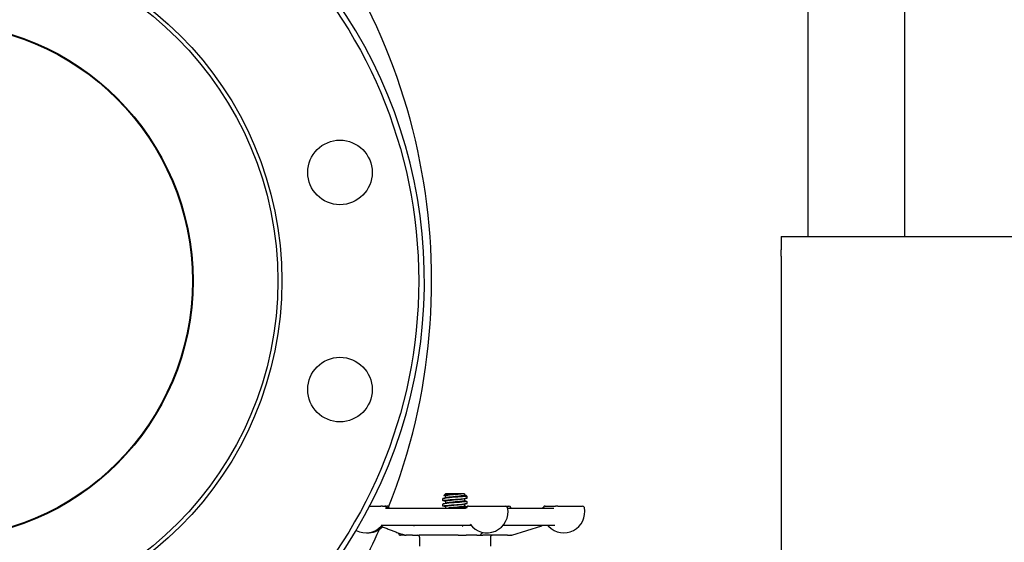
# Model space of a CAD drawing. Header units: inches. Extents: x 36 to 1719, y -84 to 1122.
# Tile 342 of 550: x 904 to 919, y 424 to 432. Entities that reach past the tile are written whole.
import ezdxf

# ---------------------------------------------------------------- set-up
doc = ezdxf.new("R2010")
doc.units = ezdxf.units.IN
doc.header["$LTSCALE"] = 48
doc.header["$MEASUREMENT"] = 0
doc.layers.add('Visible (ANSI)', color=7, linetype='Continuous', lineweight=30)

msp = doc.modelspace()

# ---------------------------------------------------------------- linework, layer by layer
at = {"layer": 'Visible (ANSI)'}
for p, q in [((915.95768, 428.48443), (915.95768, 464.23443)), ((917.45768, 428.48443), (917.45768, 446.98443)), ((915.53768, 428.48443), (1024.37768, 428.48443)), ((915.53768, 428.48443), (915.53768, 428.27738)), ((915.53768, 428.18151), (915.53768, 428.27738)), ((915.53768, 428.18151), (915.53768, 428.1112)), ((915.53768, 428.1112), (915.53768, 427.80848)), ((915.53768, 427.80848), (915.53768, 423.16037)), ((910.33322, 424.49805), (910.30674, 424.47358)), ((910.58463, 424.49805), (910.33322, 424.49805)), ((910.33435, 424.46644), (910.33435, 424.43778)), ((910.58463, 424.49805), (910.58606, 424.49805)), ((910.62602, 424.49805), (910.58606, 424.49805)), ((910.62602, 424.49805), (910.62602, 424.47722)), ((910.64971, 424.46059), (910.66768, 424.46059)), ((910.65888, 424.46872), (910.66768, 424.46059)), ((910.66768, 424.43555), (910.66768, 424.46059)), ((909.1574, 424.31068), (909.33058, 424.31068)), ((909.35381, 424.31068), (909.33058, 424.31068)), ((909.35381, 424.31068), (909.39054, 424.31068)), ((909.39054, 424.31068), (909.42085, 424.31068)), ((910.29268, 424.39389), (910.29268, 424.42478)), ((910.29268, 424.31055), (910.29268, 424.34144)), ((910.33435, 424.38311), (910.33435, 424.35445)), ((910.33435, 424.29978), (910.33435, 424.27943)), ((910.62602, 424.42255), (910.62602, 424.39388)), ((910.62602, 424.33922), (910.62602, 424.31055)), ((910.66768, 424.35222), (910.66768, 424.38311)), ((910.68925, 424.31068), (910.68885, 424.31068)), ((910.68925, 424.31068), (911.26488, 424.31068)), ((911.26488, 424.31068), (911.31392, 424.31068)), ((911.87692, 424.31068), (912.03724, 424.31068)), ((912.07378, 424.31068), (912.03724, 424.31068)), ((912.07378, 424.31068), (912.4553, 424.31068)), ((909.4011, 424.27943), (910.63628, 424.27943)), ((911.29671, 424.27943), (912.01298, 424.27943)), ((910.72632, 424.00693), (909.33703, 424.00693)), ((912.02973, 424.00693), (911.22189, 424.00693)), ((911.35978, 423.85838), (911.82559, 424.00548)), ((909.60518, 423.89258), (909.60518, 423.88818)), ((909.69448, 423.85693), (909.63643, 423.85693)), ((909.69448, 423.85693), (909.72162, 423.85693)), ((909.82255, 423.85693), (909.72162, 423.85693)), ((909.82255, 423.85693), (909.92521, 423.85693)), ((910.52989, 423.85693), (909.92521, 423.85693)), ((910.52989, 423.85693), (910.65128, 423.85693)), ((910.81893, 423.85693), (910.65128, 423.85693)), ((910.81893, 423.85693), (910.91313, 423.85693)), ((911.2966, 423.85693), (910.91313, 423.85693)), ((911.2966, 423.85693), (911.34449, 423.85693)), ((911.35036, 423.85693), (911.34449, 423.85693)), ((909.93018, 423.82568), (909.93018, 423.68818)), ((911.03018, 423.82568), (911.03018, 423.68818))]:
    msp.add_line(p, q, dxfattribs=at)
for centre, radius in [((902.41768, 427.79693), 7.5), ((902.41768, 427.79693), 5.378), ((902.41768, 427.79693), 5.315), ((902.41768, 427.79693), 4), ((902.41768, 427.79693), 3.99), ((908.6962, 429.47925), 0.5), ((908.6962, 426.1146), 0.5)]:
    msp.add_circle(centre, radius, dxfattribs=at)
for centre, radius, start, end in [((900.56986, 427.79693), 9.54783, 338.457142, 43.918627), ((902.41768, 427.79693), 7.588, 134.247392, 45.752608), ((909.39054, 424.27943), 0.03125, 30, 90), ((909.44467, 424.31068), 0.03125, 210, 270), ((909.42085, 424.27943), 0.03125, 30, 90), ((909.47497, 424.31068), 0.03125, 210, 270), ((910.97707, 424.22068), 0.325, 168.463041, 169.614617), ((910.68925, 424.27943), 0.03125, 90, 168.463041), ((910.68884, 424.27943), 0.03125, 90, 154.037413), ((910.97707, 424.22068), 0.325, 215.651729, 11.536959), ((911.26488, 424.27943), 0.03125, 11.536959, 90), ((911.31392, 424.27943), 0.03125, 11.536959, 90), ((911.02611, 424.22068), 0.325, 10.414569, 11.536959), ((911.82279, 424.31068), 0.03125, 307.908901, 330), ((911.87692, 424.27943), 0.03125, 90, 150), ((912.16748, 424.22068), 0.325, 223.449842, 11.536959), ((912.4553, 424.27943), 0.03125, 11.536959, 90), ((909.09997, 424.22068), 0.325, 242.188813, 316.550158), ((909.13028, 424.22068), 0.325, 267.32759, 314.232182), ((909.3586, 423.97568), 0.03125, 90, 136.550158), ((911.835, 423.97568), 0.03125, 90, 107.525568), ((911.90886, 423.97568), 0.03125, 43.449842, 90), ((900.56986, 427.79693), 9.54783, 332.337698, 336.228971), ((909.63643, 423.88818), 0.03125, 180, 270), ((909.89893, 423.82568), 0.03125, 0, 90), ((911.06143, 423.82568), 0.03125, 90, 180), ((911.35036, 423.88818), 0.03125, 270, 287.525568)]:
    msp.add_arc(centre, radius, start, end, dxfattribs=at)
for points, knots in [([(910.64971, 424.46059), (910.62548, 424.45658), (910.57677, 424.45256), (910.52144, 424.44855), (910.46611, 424.44454), (910.40537, 424.44053), (910.36147, 424.43652), (910.31864, 424.4326), (910.29275, 424.42869), (910.29268, 424.42478)], [5.15376599, 5.15376599, 5.15376599, 5.15376599, 6.06133202, 6.06133202, 6.06133202, 6.96880597, 6.96880597, 6.96880597, 7.85398163, 7.85398163, 7.85398163, 7.85398163]), ([(910.58463, 424.49805), (910.57683, 424.49721), (910.56793, 424.49637), (910.54725, 424.49461), (910.53537, 424.4937), (910.50393, 424.49143), (910.48384, 424.4901), (910.44298, 424.48741), (910.42262, 424.48607), (910.38433, 424.48338), (910.36687, 424.48205), (910.33725, 424.47936), (910.32555, 424.47802), (910.3097, 424.47533), (910.3059, 424.474), (910.30671, 424.47199), (910.3081, 424.47132), (910.31058, 424.47065)], [-1.55032965, -1.55032965, -1.55032965, -1.55032965, -1.45779707, -1.45779707, -1.35502847, -1.35502847, -1.20046703, -1.20046703, -1.04166935, -1.04166935, -0.8786368, -0.8786368, -0.71137076, -0.71137076, -0.53987265, -0.53987265, -0.45244544, -0.45244544, -0.45244544, -0.45244544]), ([(910.58606, 424.49805), (910.55375, 424.49378), (910.50425, 424.48951), (910.45782, 424.48524), (910.41141, 424.48096), (910.36936, 424.47669), (910.34891, 424.47242), (910.33937, 424.47043), (910.33464, 424.46844), (910.33467, 424.46644)], [5.4707142, 5.4707142, 5.4707142, 5.4707142, 6.43709642, 6.43709642, 6.43709642, 7.40337448, 7.40337448, 7.40337448, 7.85398163, 7.85398163, 7.85398163, 7.85398163]), ([(910.62573, 424.47722), (910.62581, 424.47562), (910.62279, 424.47401), (910.61655, 424.47241), (910.5999, 424.46814), (910.56075, 424.46387), (910.51514, 424.4596), (910.46953, 424.45532), (910.41874, 424.45105), (910.38355, 424.44678), (910.36505, 424.44453), (910.35113, 424.44228), (910.34291, 424.44004)], [4.71238898, 4.71238898, 4.71238898, 4.71238898, 5.0747039, 5.0747039, 5.0747039, 6.041129, 6.041129, 6.041129, 7.00744965, 7.00744965, 7.00744965, 7.51582797, 7.51582797, 7.51582797, 7.51582797]), ([(910.64971, 424.46059), (910.6552, 424.46222), (910.65855, 424.46386), (910.66069, 424.46722), (910.65943, 424.46892), (910.65347, 424.47178), (910.65019, 424.4729), (910.646, 424.47403)], [-0.896663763, -0.896663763, -0.896663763, -0.896663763, -0.769729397, -0.769729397, -0.64162523, -0.64162523, -0.559661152, -0.559661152, -0.559661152, -0.559661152]), ([(910.29964, 424.39034), (910.29111, 424.39265), (910.29052, 424.39496), (910.29873, 424.39726), (910.31304, 424.40128), (910.35371, 424.4053), (910.40583, 424.40931), (910.45778, 424.41331), (910.51998, 424.41732), (910.5697, 424.42132), (910.61983, 424.42536), (910.65617, 424.42939), (910.66528, 424.43343), (910.66688, 424.43413), (910.66763, 424.43484), (910.66757, 424.43555)], [-14.40415111, -14.40415111, -14.40415111, -14.40415111, -13.88243975, -13.88243975, -13.88243975, -12.97412812, -12.97412812, -12.97412812, -12.06862067, -12.06862067, -12.06862067, -11.15588833, -11.15588833, -11.15588833, -10.99557429, -10.99557429, -10.99557429, -10.99557429]), ([(910.29963, 424.30701), (910.29302, 424.30877), (910.29103, 424.31054), (910.29431, 424.3123), (910.30178, 424.31633), (910.33655, 424.32036), (910.38576, 424.32439), (910.43487, 424.32841), (910.49729, 424.33243), (910.55005, 424.33645), (910.60271, 424.34046), (910.64459, 424.34448), (910.66033, 424.34849), (910.6652, 424.34973), (910.66753, 424.35098), (910.66745, 424.35222)], [-20.68733641, -20.68733641, -20.68733641, -20.68733641, -20.28866061, -20.28866061, -20.28866061, -19.37730671, -19.37730671, -19.37730671, -18.46771377, -18.46771377, -18.46771377, -17.55972278, -17.55972278, -17.55972278, -17.27875959, -17.27875959, -17.27875959, -17.27875959]), ([(910.66096, 424.38665), (910.67347, 424.38323), (910.66757, 424.3798), (910.64405, 424.37638), (910.6165, 424.37237), (910.56537, 424.36836), (910.50938, 424.36435), (910.45339, 424.36034), (910.39376, 424.35633), (910.35231, 424.35232), (910.31481, 424.3487), (910.29293, 424.34507), (910.29272, 424.34144)], [10.72859012, 10.72859012, 10.72859012, 10.72859012, 11.50307861, 11.50307861, 11.50307861, 12.41001289, 12.41001289, 12.41001289, 13.31685931, 13.31685931, 13.31685931, 14.13716694, 14.13716694, 14.13716694, 14.13716694]), ([(910.61774, 424.42029), (910.60309, 424.41631), (910.56915, 424.41233), (910.52779, 424.40835), (910.48342, 424.40408), (910.43174, 424.39982), (910.3939, 424.39555), (910.35715, 424.3914), (910.33444, 424.38726), (910.33435, 424.38311)], [11.33372795, 11.33372795, 11.33372795, 11.33372795, 12.23381845, 12.23381845, 12.23381845, 13.19948684, 13.19948684, 13.19948684, 14.13716694, 14.13716694, 14.13716694, 14.13716694]), ([(910.61746, 424.33696), (910.61091, 424.33515), (910.60066, 424.33334), (910.58712, 424.33153), (910.55523, 424.32726), (910.506, 424.32299), (910.45956, 424.31873), (910.41312, 424.31446), (910.37075, 424.3102), (910.34976, 424.30593), (910.33967, 424.30388), (910.33466, 424.30183), (910.33467, 424.29978)], [17.61691325, 17.61691325, 17.61691325, 17.61691325, 18.02635734, 18.02635734, 18.02635734, 18.99144222, 18.99144222, 18.99144222, 19.95643237, 19.95643237, 19.95643237, 20.42035225, 20.42035225, 20.42035225, 20.42035225]), ([(910.62595, 424.39388), (910.62571, 424.39016), (910.60784, 424.38644), (910.57731, 424.38272), (910.54229, 424.37845), (910.4916, 424.37418), (910.44596, 424.36991), (910.40033, 424.36564), (910.36103, 424.36137), (910.34413, 424.3571), (910.3436, 424.35697), (910.3431, 424.35684), (910.34261, 424.3567)], [10.99557429, 10.99557429, 10.99557429, 10.99557429, 11.83751164, 11.83751164, 11.83751164, 12.80322089, 12.80322089, 12.80322089, 13.76883077, 13.76883077, 13.76883077, 13.79901328, 13.79901328, 13.79901328, 13.79901328]), ([(910.62574, 424.31055), (910.62582, 424.309), (910.62298, 424.30744), (910.6171, 424.30589), (910.60094, 424.30162), (910.56226, 424.29736), (910.51685, 424.29309), (910.47144, 424.28882), (910.42057, 424.28456), (910.38502, 424.28029), (910.38263, 424.28), (910.38031, 424.27971), (910.37806, 424.27943)], [17.27875959, 17.27875959, 17.27875959, 17.27875959, 17.63029123, 17.63029123, 17.63029123, 18.59541519, 18.59541519, 18.59541519, 19.56044413, 19.56044413, 19.56044413, 19.62547406, 19.62547406, 19.62547406, 19.62547406]), ([(910.66255, 424.29675), (910.65778, 424.29524), (910.64953, 424.29372), (910.63793, 424.2922), (910.60732, 424.2882), (910.55407, 424.28419), (910.49767, 424.28018), (910.49414, 424.27993), (910.49059, 424.27968), (910.48704, 424.27943)], [17.50664599, 17.50664599, 17.50664599, 17.50664599, 17.84979443, 17.84979443, 17.84979443, 18.75612624, 18.75612624, 18.75612624, 18.81300296, 18.81300296, 18.81300296, 18.81300296]), ([(910.63628, 424.27943), (910.63962, 424.27943), (910.64284, 424.28002), (910.64859, 424.28191), (910.651, 424.28325), (910.655, 424.286), (910.65643, 424.28738), (910.65854, 424.28967), (910.6592, 424.29058), (910.66013, 424.29197), (910.6604, 424.29245), (910.66065, 424.29291), (910.66071, 424.29303), (910.66075, 424.29311)], [0, 0, 0, 0, 0.0085472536, 0.0085472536, 0.0181786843, 0.0181786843, 0.0295181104, 0.0295181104, 0.0411523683, 0.0411523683, 0.0527866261, 0.0527866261, 0.0581712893, 0.0581712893, 0.0581712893, 0.0581712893]), ([(911.83565, 424.27943), (911.83627, 424.2803), (911.83708, 424.28135), (911.83923, 424.28364), (911.84036, 424.28475), (911.84199, 424.28602)], [0.3394404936, 0.3394404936, 0.3394404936, 0.3394404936, 0.3477924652, 0.3477924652, 0.3537120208, 0.3537120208, 0.3537120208, 0.3537120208]), ([(909.35373, 423.98906), (909.37369, 423.98139), (909.39366, 423.97372), (909.4336, 423.95838), (909.45357, 423.95071), (909.49351, 423.93539), (909.51348, 423.92772), (909.55342, 423.91241), (909.5734, 423.90475), (909.61335, 423.88945), (909.63332, 423.8818), (909.6533, 423.87416)], [0.647788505, 0.647788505, 0.647788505, 0.647788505, 0.842765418, 0.842765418, 1.037742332, 1.037742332, 1.232719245, 1.232719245, 1.427696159, 1.427696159, 1.622673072, 1.622673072, 1.622673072, 1.622673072]), ([(909.43719, 424.00693), (909.43719, 424.00693), (909.43719, 424.00693), (909.43718, 424.00693), (909.43717, 424.00693), (909.43713, 424.00693), (909.43711, 424.00693), (909.43702, 424.00693), (909.43695, 424.00693), (909.43669, 424.00693), (909.43649, 424.00693), (909.43604, 424.00693), (909.43578, 424.00693), (909.43551, 424.00692), (909.43544, 424.00692), (909.43539, 424.00692), (909.43538, 424.00692), (909.43538, 424.00692)], [0.0022428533, 0.0022428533, 0.0022428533, 0.0022428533, 0.0023056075, 0.0023056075, 0.0027782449, 0.0027782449, 0.0034075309, 0.0034075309, 0.005085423, 0.005085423, 0.0095594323, 0.0095594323, 0.0155332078, 0.0155332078, 0.0178826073, 0.0178826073, 0.018819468, 0.018819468, 0.018819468, 0.018819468]), ([(909.84043, 424.00693), (909.84162, 424.00627), (909.84283, 424.00561), (909.84415, 424.00494), (909.84442, 424.00481), (909.84479, 424.00464), (909.84491, 424.00458), (909.84516, 424.00447), (909.84524, 424.00443), (909.84528, 424.00442), (909.84529, 424.00442), (909.84529, 424.00442)], [0.0755068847, 0.0755068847, 0.0755068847, 0.0755068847, 0.0867830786, 0.0867830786, 0.0899364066, 0.0899364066, 0.0919733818, 0.0919733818, 0.0949098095, 0.0949098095, 0.095724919, 0.095724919, 0.095724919, 0.095724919]), ([(910.59831, 423.99933), (910.59831, 423.99933), (910.59831, 423.99933), (910.59834, 423.99936), (910.59863, 423.99971), (910.59962, 424.00107), (910.60025, 424.00197), (910.60193, 424.00421), (910.60306, 424.00563), (910.6042, 424.00693)], [0.1517334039, 0.1517334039, 0.1517334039, 0.1517334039, 0.152733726, 0.152733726, 0.1728348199, 0.1728348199, 0.1895377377, 0.1895377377, 0.2094491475, 0.2094491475, 0.2094491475, 0.2094491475]), ([(910.73303, 424.00604), (910.73282, 424.0061), (910.73258, 424.00616), (910.73101, 424.00654), (910.72924, 424.00688), (910.72665, 424.00693), (910.72649, 424.00693), (910.72632, 424.00693)], [0.2829162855, 0.2829162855, 0.2829162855, 0.2829162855, 0.2853076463, 0.2853076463, 0.2982485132, 0.2982485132, 0.2991085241, 0.2991085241, 0.2991085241, 0.2991085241]), ([(909.70774, 423.85796), (909.70774, 423.85796), (909.70773, 423.85796), (909.7077, 423.85797), (909.70767, 423.85797), (909.70759, 423.85799), (909.70755, 423.85799), (909.70746, 423.858), (909.70741, 423.85801), (909.7073, 423.85803), (909.70723, 423.85804), (909.70705, 423.85807), (909.70693, 423.85808), (909.70634, 423.85817), (909.70591, 423.85824), (909.70467, 423.85843), (909.70388, 423.85857), (909.70062, 423.85916), (909.69794, 423.85974), (909.69251, 423.86108), (909.68976, 423.86182), (909.68422, 423.86341), (909.68139, 423.86428), (909.67422, 423.86656), (909.66995, 423.86801), (909.66148, 423.87104), (909.65735, 423.87261), (909.6533, 423.87416)], [0.266129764, 0.266129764, 0.266129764, 0.266129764, 0.266894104, 0.266894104, 0.267831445, 0.267831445, 0.268300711, 0.268300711, 0.268773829, 0.268773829, 0.269243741, 0.269243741, 0.27018646, 0.27018646, 0.273961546, 0.273961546, 0.281380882, 0.281380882, 0.303898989, 0.303898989, 0.325193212, 0.325193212, 0.347874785, 0.347874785, 0.384476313, 0.384476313, 0.424088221, 0.424088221, 0.424088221, 0.424088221]), ([(910.8898, 423.88193), (910.88946, 423.88157), (910.88888, 423.88094), (910.88747, 423.87945), (910.88666, 423.87863), (910.88372, 423.87579), (910.88145, 423.87388), (910.87797, 423.87124), (910.87665, 423.87031), (910.87511, 423.86927), (910.87466, 423.86898), (910.87443, 423.86882), (910.8744, 423.8688), (910.8744, 423.8688)], [0, 0, 0, 0, 0.0142174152, 0.0142174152, 0.0275873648, 0.0275873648, 0.061782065, 0.061782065, 0.0830837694, 0.0830837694, 0.0928452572, 0.0928452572, 0.0953452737, 0.0953452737, 0.0953452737, 0.0953452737])]:
    msp.add_open_spline(points, degree=3, knots=knots, dxfattribs=at)
for points in [[(910.29932, 424.42832), (910.31376, 424.43219), (910.3282, 424.43609), (910.34261, 424.44004)], [(910.33435, 424.46422), (910.32643, 424.46637), (910.31851, 424.46852), (910.31058, 424.47065)], [(910.62602, 424.47945), (910.63267, 424.47763), (910.63934, 424.47582), (910.646, 424.47403)], [(910.33435, 424.38088), (910.32268, 424.38406), (910.31101, 424.38721), (910.29932, 424.39034)], [(910.29932, 424.34498), (910.31376, 424.34885), (910.3282, 424.35275), (910.34261, 424.3567)], [(910.33435, 424.29755), (910.32268, 424.30073), (910.31101, 424.30388), (910.29932, 424.30701)], [(910.66104, 424.43201), (910.6466, 424.42814), (910.63217, 424.42424), (910.61776, 424.42029)], [(910.66104, 424.34868), (910.6466, 424.34481), (910.63217, 424.34091), (910.61776, 424.33696)], [(910.62602, 424.39611), (910.63768, 424.39293), (910.64936, 424.38978), (910.66104, 424.38665)], [(910.62602, 424.31278), (910.63768, 424.3096), (910.64936, 424.30645), (910.66104, 424.30332)], [(910.66101, 424.30332), (910.66352, 424.30263), (910.66529, 424.30195), (910.66631, 424.30127)], [(909.35373, 423.98906), (909.34748, 423.99146), (909.34122, 423.99393), (909.33528, 423.9965)], [(910.8898, 423.88193), (910.89634, 423.88888), (910.90288, 423.89584), (910.90942, 423.9028)]]:
    msp.add_open_spline(points, degree=3, dxfattribs=at)

doc.saveas('drawing.dxf')
